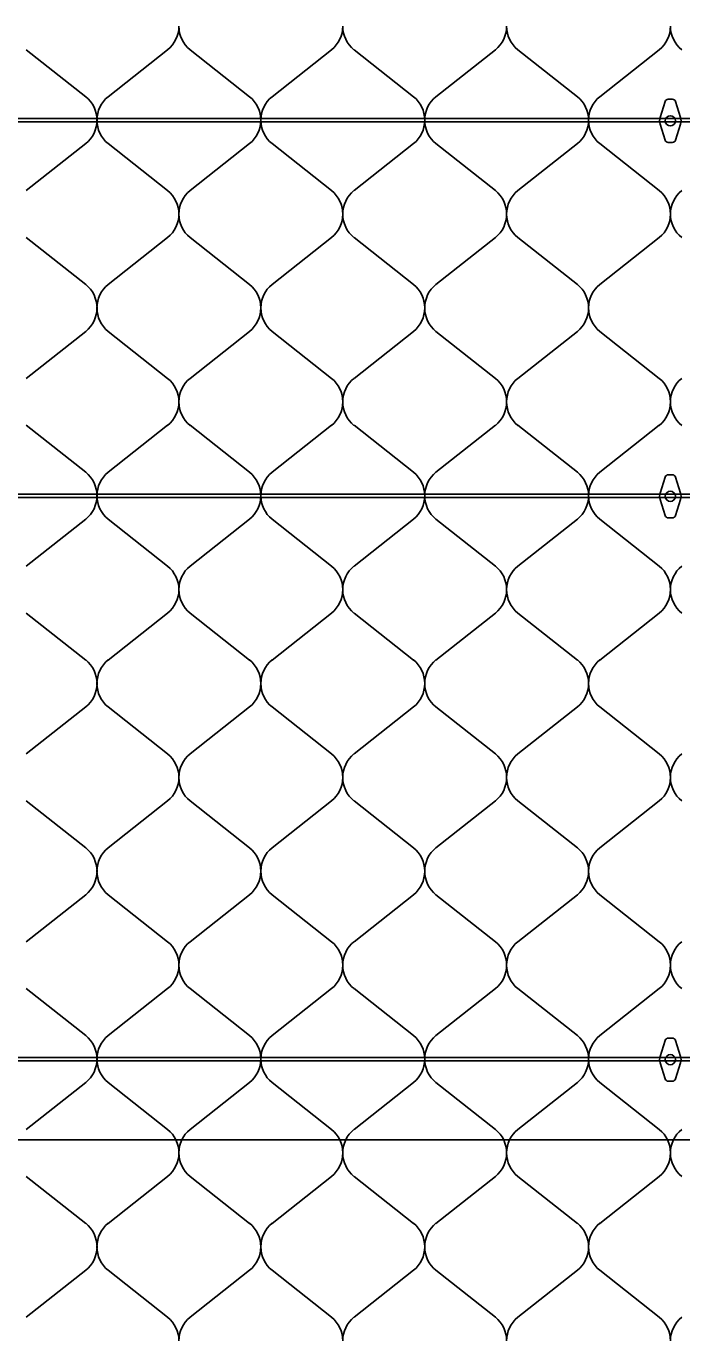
# Model space of a CAD drawing. Extents: x 638850 to 644908, y 297188 to 298900.
# Drawn here: x 641505.8 to 641532.5, y 298275.3 to 298329 of the extents above; entities that cross this region are included whole.
import ezdxf

# ---------------------------------------------------------------- set-up
doc = ezdxf.new("R2010")
doc.units = 0
for name, color, linetype in [('2', 7, 'Continuous'), ('5', 7, 'Continuous'), ('7', 7, 'Continuous'), ('8', 7, 'Continuous')]:
    doc.layers.add(name, color=color, linetype=linetype)

msp = doc.modelspace()

# ---------------------------------------------------------------- linework, layer by layer
at = {"layer": '2'}
for p, q in [((641505.754, 298328.039), (641508.187, 298326.121)), ((641509.101, 298326.121), (641511.533, 298328.039)), ((641512.45, 298328.039), (641514.883, 298326.121)), ((641515.801, 298326.121), (641518.233, 298328.039)), ((641519.151, 298328.039), (641521.583, 298326.121)), ((641522.499, 298326.121), (641524.932, 298328.039)), ((641525.849, 298328.039), (641528.281, 298326.121)), ((641529.198, 298326.121), (641531.63, 298328.039)), ((641508.187, 298324.201), (641505.754, 298322.282)), ((641511.533, 298322.282), (641509.101, 298324.201)), ((641514.883, 298324.201), (641512.45, 298322.282)), ((641518.233, 298322.282), (641515.801, 298324.201)), ((641521.583, 298324.201), (641519.151, 298322.282)), ((641524.932, 298322.282), (641522.499, 298324.201)), ((641528.281, 298324.201), (641525.849, 298322.282)), ((641531.63, 298322.282), (641529.198, 298324.201)), ((641505.754, 298320.362), (641508.187, 298318.444)), ((641509.101, 298318.444), (641511.533, 298320.362)), ((641512.45, 298320.362), (641514.883, 298318.444)), ((641515.801, 298318.444), (641518.233, 298320.362)), ((641519.151, 298320.362), (641521.583, 298318.444)), ((641522.499, 298318.444), (641524.932, 298320.362)), ((641525.849, 298320.362), (641528.281, 298318.444)), ((641529.198, 298318.444), (641531.63, 298320.362)), ((641508.187, 298316.524), (641505.754, 298314.605)), ((641511.533, 298314.605), (641509.101, 298316.524)), ((641514.883, 298316.524), (641512.45, 298314.605)), ((641518.233, 298314.605), (641515.801, 298316.524)), ((641521.583, 298316.524), (641519.151, 298314.605)), ((641524.932, 298314.605), (641522.499, 298316.524)), ((641528.281, 298316.524), (641525.849, 298314.605)), ((641531.63, 298314.605), (641529.198, 298316.524)), ((641505.754, 298312.685), (641508.187, 298310.767)), ((641509.101, 298310.767), (641511.533, 298312.685)), ((641512.45, 298312.685), (641514.883, 298310.767)), ((641515.801, 298310.767), (641518.233, 298312.685)), ((641519.151, 298312.685), (641521.583, 298310.767)), ((641522.499, 298310.767), (641524.932, 298312.685)), ((641525.849, 298312.685), (641528.281, 298310.767)), ((641529.198, 298310.767), (641531.63, 298312.685)), ((641508.187, 298308.847), (641505.754, 298306.928)), ((641511.533, 298306.928), (641509.101, 298308.847)), ((641514.883, 298308.847), (641512.45, 298306.928)), ((641518.233, 298306.928), (641515.801, 298308.847)), ((641521.583, 298308.847), (641519.151, 298306.928)), ((641524.932, 298306.928), (641522.499, 298308.847)), ((641528.281, 298308.847), (641525.849, 298306.928)), ((641531.63, 298306.928), (641529.198, 298308.847)), ((641505.754, 298305.008), (641508.187, 298303.09)), ((641509.101, 298303.09), (641511.533, 298305.008)), ((641512.45, 298305.008), (641514.883, 298303.09)), ((641515.801, 298303.09), (641518.233, 298305.008)), ((641519.151, 298305.008), (641521.583, 298303.09)), ((641522.499, 298303.09), (641524.932, 298305.008)), ((641525.849, 298305.008), (641528.281, 298303.09)), ((641529.198, 298303.09), (641531.63, 298305.008)), ((641508.187, 298301.17), (641505.754, 298299.251)), ((641511.533, 298299.251), (641509.101, 298301.17)), ((641514.883, 298301.17), (641512.45, 298299.251)), ((641518.233, 298299.251), (641515.801, 298301.17)), ((641521.583, 298301.17), (641519.151, 298299.251)), ((641524.932, 298299.251), (641522.499, 298301.17)), ((641528.281, 298301.17), (641525.849, 298299.251)), ((641531.63, 298299.251), (641529.198, 298301.17)), ((641505.754, 298297.331), (641508.187, 298295.413)), ((641509.101, 298295.413), (641511.533, 298297.331)), ((641512.45, 298297.331), (641514.883, 298295.413)), ((641515.801, 298295.413), (641518.233, 298297.331)), ((641519.151, 298297.331), (641521.583, 298295.413)), ((641522.499, 298295.413), (641524.932, 298297.331)), ((641525.849, 298297.331), (641528.281, 298295.413)), ((641529.198, 298295.413), (641531.63, 298297.331)), ((641508.187, 298293.493), (641505.754, 298291.574)), ((641511.533, 298291.574), (641509.101, 298293.493)), ((641514.883, 298293.493), (641512.45, 298291.574)), ((641518.233, 298291.574), (641515.801, 298293.493)), ((641521.583, 298293.493), (641519.151, 298291.574)), ((641524.932, 298291.574), (641522.499, 298293.493)), ((641528.281, 298293.493), (641525.849, 298291.574)), ((641531.63, 298291.574), (641529.198, 298293.493)), ((641505.754, 298289.654), (641508.187, 298287.736)), ((641509.101, 298287.736), (641511.533, 298289.654)), ((641512.45, 298289.654), (641514.883, 298287.736)), ((641515.801, 298287.736), (641518.233, 298289.654)), ((641519.151, 298289.654), (641521.583, 298287.736)), ((641522.499, 298287.736), (641524.932, 298289.654)), ((641525.849, 298289.654), (641528.281, 298287.736)), ((641529.198, 298287.736), (641531.63, 298289.654)), ((641508.187, 298285.816), (641505.754, 298283.897)), ((641511.533, 298283.897), (641509.101, 298285.816)), ((641514.883, 298285.816), (641512.45, 298283.897)), ((641518.233, 298283.897), (641515.801, 298285.816)), ((641521.583, 298285.816), (641519.151, 298283.897)), ((641524.932, 298283.897), (641522.499, 298285.816)), ((641528.281, 298285.816), (641525.849, 298283.897)), ((641531.63, 298283.897), (641529.198, 298285.816)), ((641505.754, 298281.977), (641508.187, 298280.059)), ((641509.101, 298280.059), (641511.533, 298281.977)), ((641512.45, 298281.977), (641514.883, 298280.059)), ((641515.801, 298280.059), (641518.233, 298281.977)), ((641519.151, 298281.977), (641521.583, 298280.059)), ((641522.499, 298280.059), (641524.932, 298281.977)), ((641525.849, 298281.977), (641528.281, 298280.059)), ((641529.198, 298280.059), (641531.63, 298281.977)), ((641508.187, 298278.139), (641505.754, 298276.22)), ((641511.533, 298276.22), (641509.101, 298278.139)), ((641514.883, 298278.139), (641512.45, 298276.22)), ((641518.233, 298276.22), (641515.801, 298278.139)), ((641521.583, 298278.139), (641519.151, 298276.22)), ((641524.932, 298276.22), (641522.499, 298278.139)), ((641528.281, 298278.139), (641525.849, 298276.22)), ((641531.63, 298276.22), (641529.198, 298278.139))]:
    msp.add_line(p, q, dxfattribs=at)
for centre, start, end in [((641510.757, 298328.999), 308.9482, 0), ((641513.226, 298328.999), 180, 231.0518), ((641517.457, 298328.999), 308.9482, 0), ((641519.927, 298328.999), 180, 231.0518), ((641524.156, 298328.999), 308.9482, 0), ((641526.625, 298328.999), 180, 231.0518), ((641530.854, 298328.999), 308.9482, 0), ((641533.323, 298328.999), 180, 231.0518), ((641507.41, 298325.161), 0, 51.0518), ((641509.877, 298325.161), 128.9482, 180), ((641514.106, 298325.161), 0, 51.0518), ((641516.578, 298325.161), 128.9482, 180), ((641520.807, 298325.161), 0, 51.0518), ((641523.276, 298325.161), 128.9482, 180), ((641527.505, 298325.161), 0, 51.0518), ((641529.974, 298325.161), 128.9482, 180), ((641507.41, 298325.161), 308.9482, 0), ((641509.877, 298325.161), 180, 231.0518), ((641514.106, 298325.161), 308.9482, 0), ((641516.578, 298325.161), 180, 231.0518), ((641520.807, 298325.161), 308.9482, 0), ((641523.276, 298325.161), 180, 231.0518), ((641527.505, 298325.161), 308.9482, 0), ((641529.974, 298325.161), 180, 231.0518), ((641510.757, 298321.322), 0, 51.0518), ((641513.226, 298321.322), 128.9482, 180), ((641517.457, 298321.322), 0, 51.0518), ((641519.927, 298321.322), 128.9482, 180), ((641524.156, 298321.322), 0, 51.0518), ((641526.625, 298321.322), 128.9482, 180), ((641530.854, 298321.322), 0, 51.0518), ((641533.323, 298321.322), 128.9482, 180), ((641510.757, 298321.322), 308.9482, 0), ((641513.226, 298321.322), 180, 231.0518), ((641517.457, 298321.322), 308.9482, 0), ((641519.927, 298321.322), 180, 231.0518), ((641524.156, 298321.322), 308.9482, 0), ((641526.625, 298321.322), 180, 231.0518), ((641530.854, 298321.322), 308.9482, 0), ((641533.323, 298321.322), 180, 231.0518), ((641507.41, 298317.484), 0, 51.0518), ((641509.877, 298317.484), 128.9482, 180), ((641514.106, 298317.484), 0, 51.0518), ((641516.578, 298317.484), 128.9482, 180), ((641520.807, 298317.484), 0, 51.0518), ((641523.276, 298317.484), 128.9482, 180), ((641527.505, 298317.484), 0, 51.0518), ((641529.974, 298317.484), 128.9482, 180), ((641507.41, 298317.484), 308.9482, 0), ((641509.877, 298317.484), 180, 231.0518), ((641514.106, 298317.484), 308.9482, 0), ((641516.578, 298317.484), 180, 231.0518), ((641520.807, 298317.484), 308.9482, 0), ((641523.276, 298317.484), 180, 231.0518), ((641527.505, 298317.484), 308.9482, 0), ((641529.974, 298317.484), 180, 231.0518), ((641510.757, 298313.645), 0, 51.0518), ((641513.226, 298313.645), 128.9482, 180), ((641517.457, 298313.645), 0, 51.0518), ((641519.927, 298313.645), 128.9482, 180), ((641524.156, 298313.645), 0, 51.0518), ((641526.625, 298313.645), 128.9482, 180), ((641530.854, 298313.645), 0, 51.0518), ((641533.323, 298313.645), 128.9482, 180), ((641510.757, 298313.645), 308.9482, 0), ((641513.226, 298313.645), 180, 231.0518), ((641517.457, 298313.645), 308.9482, 0), ((641519.927, 298313.645), 180, 231.0518), ((641524.156, 298313.645), 308.9482, 0), ((641526.625, 298313.645), 180, 231.0518), ((641530.854, 298313.645), 308.9482, 0), ((641533.323, 298313.645), 180, 231.0518), ((641507.41, 298309.807), 0, 51.0518), ((641509.877, 298309.807), 128.9482, 180), ((641514.106, 298309.807), 0, 51.0518), ((641516.578, 298309.807), 128.9482, 180), ((641520.807, 298309.807), 0, 51.0518), ((641523.276, 298309.807), 128.9482, 180), ((641527.505, 298309.807), 0, 51.0518), ((641529.974, 298309.807), 128.9482, 180), ((641507.41, 298309.807), 308.9482, 0), ((641509.877, 298309.807), 180, 231.0518), ((641514.106, 298309.807), 308.9482, 0), ((641516.578, 298309.807), 180, 231.0518), ((641520.807, 298309.807), 308.9482, 0), ((641523.276, 298309.807), 180, 231.0518), ((641527.505, 298309.807), 308.9482, 0), ((641529.974, 298309.807), 180, 231.0518), ((641510.757, 298305.968), 0, 51.0518), ((641513.226, 298305.968), 128.9482, 180), ((641517.457, 298305.968), 0, 51.0518), ((641519.927, 298305.968), 128.9482, 180), ((641524.156, 298305.968), 0, 51.0518), ((641526.625, 298305.968), 128.9482, 180), ((641530.854, 298305.968), 0, 51.0518), ((641533.323, 298305.968), 128.9482, 180), ((641510.757, 298305.968), 308.9482, 0), ((641513.226, 298305.968), 180, 231.0518), ((641517.457, 298305.968), 308.9482, 0), ((641519.927, 298305.968), 180, 231.0518), ((641524.156, 298305.968), 308.9482, 0), ((641526.625, 298305.968), 180, 231.0518), ((641530.854, 298305.968), 308.9482, 0), ((641533.323, 298305.968), 180, 231.0518), ((641507.41, 298302.13), 0, 51.0518), ((641509.877, 298302.13), 128.9482, 180), ((641514.106, 298302.13), 0, 51.0518), ((641516.578, 298302.13), 128.9482, 180), ((641520.807, 298302.13), 0, 51.0518), ((641523.276, 298302.13), 128.9482, 180), ((641527.505, 298302.13), 0, 51.0518), ((641529.974, 298302.13), 128.9482, 180), ((641507.41, 298302.13), 308.9482, 0), ((641509.877, 298302.13), 180, 231.0518), ((641514.106, 298302.13), 308.9482, 0), ((641516.578, 298302.13), 180, 231.0518), ((641520.807, 298302.13), 308.9482, 0), ((641523.276, 298302.13), 180, 231.0518), ((641527.505, 298302.13), 308.9482, 0), ((641529.974, 298302.13), 180, 231.0518), ((641510.757, 298298.291), 0, 51.0518), ((641513.226, 298298.291), 128.9482, 180), ((641517.457, 298298.291), 0, 51.0518), ((641519.927, 298298.291), 128.9482, 180), ((641524.156, 298298.291), 0, 51.0518), ((641526.625, 298298.291), 128.9482, 180), ((641530.854, 298298.291), 0, 51.0518), ((641533.323, 298298.291), 128.9482, 180), ((641510.757, 298298.291), 308.9482, 0), ((641513.226, 298298.291), 180, 231.0518), ((641517.457, 298298.291), 308.9482, 0), ((641519.927, 298298.291), 180, 231.0518), ((641524.156, 298298.291), 308.9482, 0), ((641526.625, 298298.291), 180, 231.0518), ((641530.854, 298298.291), 308.9482, 0), ((641533.323, 298298.291), 180, 231.0518), ((641507.41, 298294.453), 0, 51.0518), ((641509.877, 298294.453), 128.9482, 180), ((641514.106, 298294.453), 0, 51.0518), ((641516.578, 298294.453), 128.9482, 180), ((641520.807, 298294.453), 0, 51.0518), ((641523.276, 298294.453), 128.9482, 180), ((641527.505, 298294.453), 0, 51.0518), ((641529.974, 298294.453), 128.9482, 180), ((641507.41, 298294.453), 308.9482, 0), ((641509.877, 298294.453), 180, 231.0518), ((641514.106, 298294.453), 308.9482, 0), ((641516.578, 298294.453), 180, 231.0518), ((641520.807, 298294.453), 308.9482, 0), ((641523.276, 298294.453), 180, 231.0518), ((641527.505, 298294.453), 308.9482, 0), ((641529.974, 298294.453), 180, 231.0518), ((641510.757, 298290.614), 0, 51.0518), ((641513.226, 298290.614), 128.9482, 180), ((641517.457, 298290.614), 0, 51.0518), ((641519.927, 298290.614), 128.9482, 180), ((641524.156, 298290.614), 0, 51.0518), ((641526.625, 298290.614), 128.9482, 180), ((641530.854, 298290.614), 0, 51.0518), ((641533.323, 298290.614), 128.9482, 180), ((641510.757, 298290.614), 308.9482, 0), ((641513.226, 298290.614), 180, 231.0518), ((641517.457, 298290.614), 308.9482, 0), ((641519.927, 298290.614), 180, 231.0518), ((641524.156, 298290.614), 308.9482, 0), ((641526.625, 298290.614), 180, 231.0518), ((641530.854, 298290.614), 308.9482, 0), ((641533.323, 298290.614), 180, 231.0518), ((641507.41, 298286.776), 0, 51.0518), ((641509.877, 298286.776), 128.9482, 180), ((641514.106, 298286.776), 0, 51.0518), ((641516.578, 298286.776), 128.9482, 180), ((641520.807, 298286.776), 0, 51.0518), ((641523.276, 298286.776), 128.9482, 180), ((641527.505, 298286.776), 0, 51.0518), ((641529.974, 298286.776), 128.9482, 180), ((641507.41, 298286.776), 308.9482, 0), ((641509.877, 298286.776), 180, 231.0518), ((641514.106, 298286.776), 308.9482, 0), ((641516.578, 298286.776), 180, 231.0518), ((641520.807, 298286.776), 308.9482, 0), ((641523.276, 298286.776), 180, 231.0518), ((641527.505, 298286.776), 308.9482, 0), ((641529.974, 298286.776), 180, 231.0518), ((641510.757, 298282.937), 0, 51.0518), ((641513.226, 298282.937), 128.9482, 180), ((641517.457, 298282.937), 0, 51.0518), ((641519.927, 298282.937), 128.9482, 180), ((641524.156, 298282.937), 0, 51.0518), ((641526.625, 298282.937), 128.9482, 180), ((641530.854, 298282.937), 0, 51.0518), ((641533.323, 298282.937), 128.9482, 180), ((641510.757, 298282.937), 308.9482, 0), ((641513.226, 298282.937), 180, 231.0518), ((641517.457, 298282.937), 308.9482, 0), ((641519.927, 298282.937), 180, 231.0518), ((641524.156, 298282.937), 308.9482, 0), ((641526.625, 298282.937), 180, 231.0518), ((641530.854, 298282.937), 308.9482, 0), ((641533.323, 298282.937), 180, 231.0518), ((641507.41, 298279.099), 0, 51.0518), ((641509.877, 298279.099), 128.9482, 180), ((641514.106, 298279.099), 0, 51.0518), ((641516.578, 298279.099), 128.9482, 180), ((641520.807, 298279.099), 0, 51.0518), ((641523.276, 298279.099), 128.9482, 180), ((641527.505, 298279.099), 0, 51.0518), ((641529.974, 298279.099), 128.9482, 180), ((641507.41, 298279.099), 308.9482, 0), ((641509.877, 298279.099), 180, 231.0518), ((641514.106, 298279.099), 308.9482, 0), ((641516.578, 298279.099), 180, 231.0518), ((641520.807, 298279.099), 308.9482, 0), ((641523.276, 298279.099), 180, 231.0518), ((641527.505, 298279.099), 308.9482, 0), ((641529.974, 298279.099), 180, 231.0518), ((641510.757, 298275.26), 0, 51.0518), ((641513.226, 298275.26), 128.9482, 180), ((641517.457, 298275.26), 0, 51.0518), ((641519.927, 298275.26), 128.9482, 180), ((641524.156, 298275.26), 0, 51.0518), ((641526.625, 298275.26), 128.9482, 180), ((641530.854, 298275.26), 0, 51.0518), ((641533.323, 298275.26), 128.9482, 180)]:
    msp.add_arc(centre, 1.235, start, end, dxfattribs=at)
at = {"layer": '5'}
for points in [[(641339.533, 298325.23), (641564.457, 298325.23), (641564.457, 298325.095), (641339.533, 298325.095)], [(641339.533, 298309.875), (641564.457, 298309.875), (641564.457, 298309.74), (641339.533, 298309.74)], [(641339.533, 298286.844), (641564.457, 298286.844), (641564.457, 298286.709), (641339.533, 298286.709)]]:
    msp.add_lwpolyline(points, close=True, dxfattribs=at)
at = {"layer": '7'}
msp.add_line((641548.793, 298283.468), (641474.849, 298283.468), dxfattribs=at)
at = {"layer": '8'}
for p, q in [((641532.166, 298326.014), (641531.998, 298326.014)), ((641531.871, 298325.92), (641531.663, 298325.269)), ((641532.5, 298325.269), (641532.292, 298325.92)), ((641531.871, 298324.348), (641531.663, 298324.999)), ((641532.5, 298324.999), (641532.292, 298324.348)), ((641532.166, 298324.254), (641531.998, 298324.254)), ((641531.871, 298310.568), (641531.663, 298309.917)), ((641532.166, 298310.662), (641531.998, 298310.662)), ((641532.5, 298309.917), (641532.292, 298310.568)), ((641531.871, 298308.996), (641531.663, 298309.647)), ((641532.5, 298309.647), (641532.292, 298308.996)), ((641532.166, 298308.902), (641531.998, 298308.902)), ((641531.871, 298287.537), (641531.663, 298286.886)), ((641532.166, 298287.631), (641531.998, 298287.631)), ((641532.5, 298286.886), (641532.292, 298287.537)), ((641531.871, 298285.965), (641531.663, 298286.616)), ((641532.5, 298286.616), (641532.292, 298285.965)), ((641532.166, 298285.871), (641531.998, 298285.871))]:
    msp.add_line(p, q, dxfattribs=at)
for centre in [(641532.082, 298325.134), (641532.082, 298309.782), (641532.082, 298286.751)]:
    msp.add_circle(centre, 0.209, dxfattribs=at)
for centre, radius, start, end in [((641531.999, 298325.879), 0.135, 89.9999, 162.298), ((641532.164, 298325.879), 0.135, 17.702, 90), ((641532.082, 298325.134), 0.44, 162.2974, 197.7022), ((641532.082, 298325.134), 0.44, 342.2975, 17.7021), ((641531.999, 298324.388), 0.135, 197.7019, 270), ((641532.164, 298324.388), 0.135, 270, 342.2979), ((641531.999, 298310.527), 0.135, 89.9999, 162.298), ((641532.164, 298310.527), 0.135, 17.702, 90), ((641532.082, 298309.782), 0.44, 162.2974, 197.7022), ((641532.082, 298309.782), 0.44, 342.2975, 17.7021), ((641531.999, 298309.037), 0.135, 197.7019, 270), ((641532.164, 298309.037), 0.135, 270, 342.2979), ((641531.999, 298287.496), 0.135, 89.9999, 162.298), ((641532.164, 298287.496), 0.135, 17.702, 90), ((641532.082, 298286.751), 0.44, 162.2974, 197.7022), ((641532.082, 298286.751), 0.44, 342.2975, 17.7021), ((641531.999, 298286.006), 0.135, 197.7019, 270), ((641532.164, 298286.006), 0.135, 270, 342.2979)]:
    msp.add_arc(centre, radius, start, end, dxfattribs=at)

doc.saveas('drawing.dxf')
